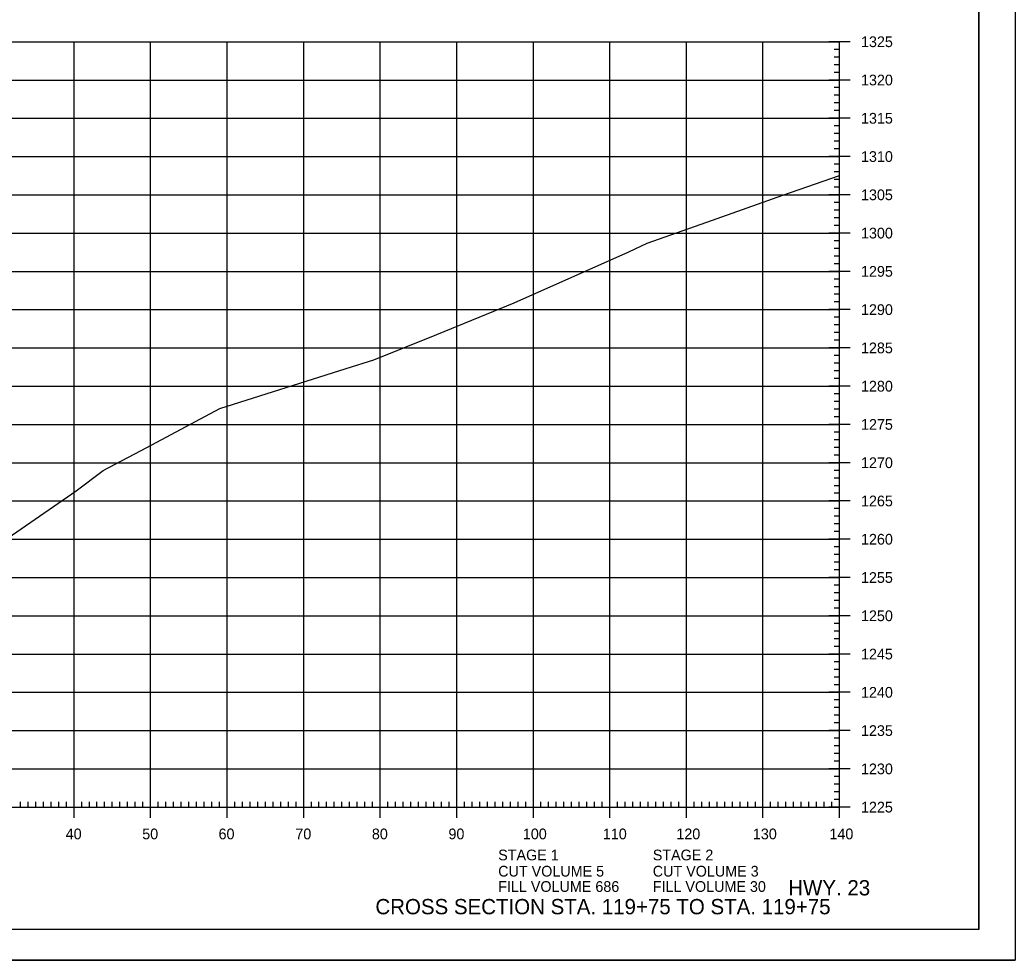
# Model space of a CAD drawing. Extents: x 1406028 to 1412453, y 321733 to 325986.
# Drawn here: x 1406622.8 to 1406752.8, y 325346.1 to 325468.9 of the extents above; entities that cross this region are included whole.
import ezdxf

# ---------------------------------------------------------------- set-up
doc = ezdxf.new("R2010")
doc.units = 0
for name, color, linetype in [('R_Axis', 7, 'Continuous'), ('R_Axis Annot', 7, 'Continuous'), ('R_Border', 7, 'Continuous'), ('R_Draft', 7, 'Continuous'), ('R_Exist Surface', 7, 'Continuous'), ('R_Grid', 7, 'Continuous'), ('R_No Plot', 7, 'Continuous')]:
    doc.layers.add(name, color=color, linetype=linetype)

msp = doc.modelspace()

# ---------------------------------------------------------------- linework, layer by layer
at = {"layer": 'R_Axis'}
for p, q in [((1406731.29, 325466.06), (1406728.49, 325466.06)), ((1406729.89, 325465.06), (1406729.19, 325465.06)), ((1406729.89, 325366.06), (1406729.89, 325466.06)), ((1406729.89, 325464.06), (1406729.19, 325464.06)), ((1406729.89, 325463.06), (1406729.19, 325463.06)), ((1406731.29, 325461.06), (1406728.49, 325461.06)), ((1406729.89, 325462.06), (1406729.19, 325462.06)), ((1406729.89, 325460.06), (1406729.19, 325460.06)), ((1406729.89, 325459.06), (1406729.19, 325459.06)), ((1406729.89, 325458.06), (1406729.19, 325458.06)), ((1406731.29, 325456.06), (1406728.49, 325456.06)), ((1406729.89, 325457.06), (1406729.19, 325457.06)), ((1406729.89, 325455.06), (1406729.19, 325455.06)), ((1406729.89, 325454.06), (1406729.19, 325454.06)), ((1406729.89, 325453.06), (1406729.19, 325453.06)), ((1406729.89, 325452.06), (1406729.19, 325452.06)), ((1406731.29, 325451.06), (1406728.49, 325451.06)), ((1406729.89, 325450.06), (1406729.19, 325450.06)), ((1406729.89, 325449.06), (1406729.19, 325449.06)), ((1406729.89, 325448.06), (1406729.19, 325448.06)), ((1406729.89, 325447.06), (1406729.19, 325447.06)), ((1406731.29, 325446.06), (1406728.49, 325446.06)), ((1406729.89, 325445.06), (1406729.19, 325445.06)), ((1406729.89, 325444.06), (1406729.19, 325444.06)), ((1406729.89, 325443.06), (1406729.19, 325443.06)), ((1406729.89, 325442.06), (1406729.19, 325442.06)), ((1406731.29, 325441.06), (1406728.49, 325441.06)), ((1406729.89, 325440.06), (1406729.19, 325440.06)), ((1406729.89, 325439.06), (1406729.19, 325439.06)), ((1406729.89, 325438.06), (1406729.19, 325438.06)), ((1406729.89, 325437.06), (1406729.19, 325437.06)), ((1406731.29, 325436.06), (1406728.49, 325436.06)), ((1406729.89, 325435.06), (1406729.19, 325435.06)), ((1406729.89, 325434.06), (1406729.19, 325434.06)), ((1406729.89, 325433.06), (1406729.19, 325433.06)), ((1406729.89, 325432.06), (1406729.19, 325432.06)), ((1406731.29, 325431.06), (1406728.49, 325431.06)), ((1406729.89, 325430.06), (1406729.19, 325430.06)), ((1406729.89, 325429.06), (1406729.19, 325429.06)), ((1406729.89, 325428.06), (1406729.19, 325428.06)), ((1406731.29, 325426.06), (1406728.49, 325426.06)), ((1406729.89, 325427.06), (1406729.19, 325427.06)), ((1406729.89, 325425.06), (1406729.19, 325425.06)), ((1406729.89, 325424.06), (1406729.19, 325424.06)), ((1406729.89, 325423.06), (1406729.19, 325423.06)), ((1406729.89, 325422.06), (1406729.19, 325422.06)), ((1406731.29, 325421.06), (1406728.49, 325421.06)), ((1406729.89, 325420.06), (1406729.19, 325420.06)), ((1406729.89, 325419.06), (1406729.19, 325419.06)), ((1406729.89, 325418.06), (1406729.19, 325418.06)), ((1406729.89, 325417.06), (1406729.19, 325417.06)), ((1406731.29, 325416.06), (1406728.49, 325416.06)), ((1406729.89, 325415.06), (1406729.19, 325415.06)), ((1406729.89, 325414.06), (1406729.19, 325414.06)), ((1406729.89, 325413.06), (1406729.19, 325413.06)), ((1406729.89, 325412.06), (1406729.19, 325412.06)), ((1406731.29, 325411.06), (1406728.49, 325411.06)), ((1406729.89, 325410.06), (1406729.19, 325410.06)), ((1406729.89, 325409.06), (1406729.19, 325409.06)), ((1406729.89, 325408.06), (1406729.19, 325408.06)), ((1406729.89, 325407.06), (1406729.19, 325407.06)), ((1406731.29, 325406.06), (1406728.49, 325406.06)), ((1406729.89, 325405.06), (1406729.19, 325405.06)), ((1406729.89, 325404.06), (1406729.19, 325404.06)), ((1406729.89, 325403.06), (1406729.19, 325403.06)), ((1406729.89, 325402.06), (1406729.19, 325402.06)), ((1406731.29, 325401.06), (1406728.49, 325401.06)), ((1406729.89, 325400.06), (1406729.19, 325400.06)), ((1406729.89, 325399.06), (1406729.19, 325399.06)), ((1406729.89, 325398.06), (1406729.19, 325398.06)), ((1406731.29, 325396.06), (1406728.49, 325396.06)), ((1406729.89, 325397.06), (1406729.19, 325397.06)), ((1406729.89, 325395.06), (1406729.19, 325395.06)), ((1406729.89, 325394.06), (1406729.19, 325394.06)), ((1406729.89, 325393.06), (1406729.19, 325393.06)), ((1406731.29, 325391.06), (1406728.49, 325391.06)), ((1406729.89, 325392.06), (1406729.19, 325392.06)), ((1406729.89, 325390.06), (1406729.19, 325390.06)), ((1406729.89, 325389.06), (1406729.19, 325389.06)), ((1406729.89, 325388.06), (1406729.19, 325388.06)), ((1406729.89, 325387.06), (1406729.19, 325387.06)), ((1406731.29, 325386.06), (1406728.49, 325386.06)), ((1406729.89, 325385.06), (1406729.19, 325385.06)), ((1406729.89, 325384.06), (1406729.19, 325384.06)), ((1406729.89, 325383.06), (1406729.19, 325383.06)), ((1406729.89, 325382.06), (1406729.19, 325382.06)), ((1406731.29, 325381.06), (1406728.49, 325381.06)), ((1406729.89, 325380.06), (1406729.19, 325380.06)), ((1406729.89, 325379.06), (1406729.19, 325379.06)), ((1406729.89, 325378.06), (1406729.19, 325378.06)), ((1406729.89, 325377.06), (1406729.19, 325377.06)), ((1406731.29, 325376.06), (1406728.49, 325376.06)), ((1406729.89, 325375.06), (1406729.19, 325375.06)), ((1406729.89, 325374.06), (1406729.19, 325374.06)), ((1406729.89, 325373.06), (1406729.19, 325373.06)), ((1406729.89, 325372.06), (1406729.19, 325372.06)), ((1406731.29, 325371.06), (1406728.49, 325371.06)), ((1406729.89, 325370.06), (1406729.19, 325370.06)), ((1406729.89, 325369.06), (1406729.19, 325369.06)), ((1406629.89, 325364.66), (1406629.89, 325367.46)), ((1406639.89, 325364.66), (1406639.89, 325367.46)), ((1406649.89, 325364.66), (1406649.89, 325367.46)), ((1406659.89, 325364.66), (1406659.89, 325367.46)), ((1406669.89, 325364.66), (1406669.89, 325367.46)), ((1406679.89, 325364.66), (1406679.89, 325367.46)), ((1406689.89, 325364.66), (1406689.89, 325367.46)), ((1406699.89, 325364.66), (1406699.89, 325367.46)), ((1406709.89, 325364.66), (1406709.89, 325367.46)), ((1406719.89, 325364.66), (1406719.89, 325367.46)), ((1406729.89, 325368.06), (1406729.19, 325368.06)), ((1406729.89, 325364.66), (1406729.89, 325367.46)), ((1406622.89, 325366.06), (1406622.89, 325366.76)), ((1406623.89, 325366.06), (1406623.89, 325366.76)), ((1406624.89, 325366.06), (1406624.89, 325366.76)), ((1406625.89, 325366.06), (1406625.89, 325366.76)), ((1406626.89, 325366.06), (1406626.89, 325366.76)), ((1406627.89, 325366.06), (1406627.89, 325366.76)), ((1406628.89, 325366.06), (1406628.89, 325366.76)), ((1406630.89, 325366.06), (1406630.89, 325366.76)), ((1406631.89, 325366.06), (1406631.89, 325366.76)), ((1406632.89, 325366.06), (1406632.89, 325366.76)), ((1406633.89, 325366.06), (1406633.89, 325366.76)), ((1406634.89, 325366.06), (1406634.89, 325366.76)), ((1406635.89, 325366.06), (1406635.89, 325366.76)), ((1406636.89, 325366.06), (1406636.89, 325366.76)), ((1406637.89, 325366.06), (1406637.89, 325366.76)), ((1406638.89, 325366.06), (1406638.89, 325366.76)), ((1406640.89, 325366.06), (1406640.89, 325366.76)), ((1406641.89, 325366.06), (1406641.89, 325366.76)), ((1406642.89, 325366.06), (1406642.89, 325366.76)), ((1406643.89, 325366.06), (1406643.89, 325366.76)), ((1406644.89, 325366.06), (1406644.89, 325366.76)), ((1406645.89, 325366.06), (1406645.89, 325366.76)), ((1406646.89, 325366.06), (1406646.89, 325366.76)), ((1406647.89, 325366.06), (1406647.89, 325366.76)), ((1406648.89, 325366.06), (1406648.89, 325366.76)), ((1406650.89, 325366.06), (1406650.89, 325366.76)), ((1406651.89, 325366.06), (1406651.89, 325366.76)), ((1406652.89, 325366.06), (1406652.89, 325366.76)), ((1406653.89, 325366.06), (1406653.89, 325366.76)), ((1406654.89, 325366.06), (1406654.89, 325366.76)), ((1406655.89, 325366.06), (1406655.89, 325366.76)), ((1406656.89, 325366.06), (1406656.89, 325366.76)), ((1406657.89, 325366.06), (1406657.89, 325366.76)), ((1406658.89, 325366.06), (1406658.89, 325366.76)), ((1406660.89, 325366.06), (1406660.89, 325366.76)), ((1406661.89, 325366.06), (1406661.89, 325366.76)), ((1406662.89, 325366.06), (1406662.89, 325366.76)), ((1406663.89, 325366.06), (1406663.89, 325366.76)), ((1406664.89, 325366.06), (1406664.89, 325366.76)), ((1406665.89, 325366.06), (1406665.89, 325366.76)), ((1406666.89, 325366.06), (1406666.89, 325366.76)), ((1406667.89, 325366.06), (1406667.89, 325366.76)), ((1406668.89, 325366.06), (1406668.89, 325366.76)), ((1406670.89, 325366.06), (1406670.89, 325366.76)), ((1406671.89, 325366.06), (1406671.89, 325366.76)), ((1406672.89, 325366.06), (1406672.89, 325366.76)), ((1406673.89, 325366.06), (1406673.89, 325366.76)), ((1406674.89, 325366.06), (1406674.89, 325366.76)), ((1406675.89, 325366.06), (1406675.89, 325366.76)), ((1406676.89, 325366.06), (1406676.89, 325366.76)), ((1406677.89, 325366.06), (1406677.89, 325366.76)), ((1406678.89, 325366.06), (1406678.89, 325366.76)), ((1406680.89, 325366.06), (1406680.89, 325366.76)), ((1406681.89, 325366.06), (1406681.89, 325366.76)), ((1406682.89, 325366.06), (1406682.89, 325366.76)), ((1406683.89, 325366.06), (1406683.89, 325366.76)), ((1406684.89, 325366.06), (1406684.89, 325366.76)), ((1406685.89, 325366.06), (1406685.89, 325366.76)), ((1406686.89, 325366.06), (1406686.89, 325366.76)), ((1406687.89, 325366.06), (1406687.89, 325366.76)), ((1406688.89, 325366.06), (1406688.89, 325366.76)), ((1406690.89, 325366.06), (1406690.89, 325366.76)), ((1406691.89, 325366.06), (1406691.89, 325366.76)), ((1406692.89, 325366.06), (1406692.89, 325366.76)), ((1406693.89, 325366.06), (1406693.89, 325366.76)), ((1406694.89, 325366.06), (1406694.89, 325366.76)), ((1406695.89, 325366.06), (1406695.89, 325366.76)), ((1406696.89, 325366.06), (1406696.89, 325366.76)), ((1406697.89, 325366.06), (1406697.89, 325366.76)), ((1406698.89, 325366.06), (1406698.89, 325366.76)), ((1406700.89, 325366.06), (1406700.89, 325366.76)), ((1406701.89, 325366.06), (1406701.89, 325366.76)), ((1406702.89, 325366.06), (1406702.89, 325366.76)), ((1406703.89, 325366.06), (1406703.89, 325366.76)), ((1406704.89, 325366.06), (1406704.89, 325366.76)), ((1406705.89, 325366.06), (1406705.89, 325366.76)), ((1406706.89, 325366.06), (1406706.89, 325366.76)), ((1406707.89, 325366.06), (1406707.89, 325366.76)), ((1406708.89, 325366.06), (1406708.89, 325366.76)), ((1406710.89, 325366.06), (1406710.89, 325366.76)), ((1406711.89, 325366.06), (1406711.89, 325366.76)), ((1406712.89, 325366.06), (1406712.89, 325366.76)), ((1406713.89, 325366.06), (1406713.89, 325366.76)), ((1406714.89, 325366.06), (1406714.89, 325366.76)), ((1406715.89, 325366.06), (1406715.89, 325366.76)), ((1406716.89, 325366.06), (1406716.89, 325366.76)), ((1406717.89, 325366.06), (1406717.89, 325366.76)), ((1406718.89, 325366.06), (1406718.89, 325366.76)), ((1406720.89, 325366.06), (1406720.89, 325366.76)), ((1406721.89, 325366.06), (1406721.89, 325366.76)), ((1406722.89, 325366.06), (1406722.89, 325366.76)), ((1406723.89, 325366.06), (1406723.89, 325366.76)), ((1406724.89, 325366.06), (1406724.89, 325366.76)), ((1406725.89, 325366.06), (1406725.89, 325366.76)), ((1406726.89, 325366.06), (1406726.89, 325366.76)), ((1406727.89, 325366.06), (1406727.89, 325366.76)), ((1406728.89, 325366.06), (1406728.89, 325366.76)), ((1406729.89, 325367.06), (1406729.19, 325367.06)), ((1406449.89, 325366.06), (1406729.89, 325366.06)), ((1406731.29, 325366.06), (1406728.49, 325366.06))]:
    msp.add_line(p, q, dxfattribs=at)
at = {"layer": 'R_Border'}
for q in [(1406748.07, 325555.52), (1406431.89, 325350.06)]:
    msp.add_line((1406748.07, 325350.06), q, dxfattribs=at)
at = {"layer": 'R_Exist Surface'}
msp.add_lwpolyline([(1406619.99, 325400.36), (1406630.15, 325407.39), (1406633.7, 325410.06), (1406639.39, 325413.04), (1406648.92, 325418.16), (1406665.42, 325423.38), (1406669.05, 325424.51), (1406677.28, 325427.82), (1406687.4, 325431.96), (1406702.37, 325438.6), (1406704.75, 325439.73), (1406712.55, 325442.48), (1406722.47, 325446.02), (1406729.89, 325448.6)], dxfattribs=at)
at = {"layer": 'R_Grid'}
for p, q in [((1406449.89, 325466.06), (1406729.89, 325466.06)), ((1406629.89, 325366.06), (1406629.89, 325466.06)), ((1406639.89, 325366.06), (1406639.89, 325466.06)), ((1406649.89, 325366.06), (1406649.89, 325466.06)), ((1406659.89, 325366.06), (1406659.89, 325466.06)), ((1406669.89, 325366.06), (1406669.89, 325466.06)), ((1406679.89, 325366.06), (1406679.89, 325466.06)), ((1406689.89, 325366.06), (1406689.89, 325466.06)), ((1406699.89, 325366.06), (1406699.89, 325466.06)), ((1406709.89, 325366.06), (1406709.89, 325466.06)), ((1406719.89, 325366.06), (1406719.89, 325466.06)), ((1406729.89, 325366.06), (1406729.89, 325466.06)), ((1406449.89, 325461.06), (1406729.89, 325461.06)), ((1406449.89, 325456.06), (1406729.89, 325456.06)), ((1406449.89, 325451.06), (1406729.89, 325451.06)), ((1406449.89, 325446.06), (1406729.89, 325446.06)), ((1406449.89, 325441.06), (1406729.89, 325441.06)), ((1406449.89, 325436.06), (1406729.89, 325436.06)), ((1406449.89, 325431.06), (1406729.89, 325431.06)), ((1406449.89, 325426.06), (1406729.89, 325426.06)), ((1406449.89, 325421.06), (1406729.89, 325421.06)), ((1406449.89, 325416.06), (1406729.89, 325416.06)), ((1406449.89, 325411.06), (1406729.89, 325411.06)), ((1406449.89, 325406.06), (1406729.89, 325406.06)), ((1406449.89, 325401.06), (1406729.89, 325401.06)), ((1406449.89, 325396.06), (1406729.89, 325396.06)), ((1406449.89, 325391.06), (1406729.89, 325391.06)), ((1406449.89, 325386.06), (1406729.89, 325386.06)), ((1406449.89, 325381.06), (1406729.89, 325381.06)), ((1406449.89, 325376.06), (1406729.89, 325376.06)), ((1406449.89, 325371.06), (1406729.89, 325371.06)), ((1406449.89, 325366.06), (1406729.89, 325366.06))]:
    msp.add_line(p, q, dxfattribs=at)
at = {"layer": 'R_No Plot'}
msp.add_line((1406419.49, 325346.08), (1406752.82, 325346.08), dxfattribs=at)
for points in [[(1406419.48, 325559.41), (1406752.82, 325559.41), (1406752.82, 325346.08), (1406419.48, 325346.08)], [(1406665.81, 325555.52), (1406685.43, 325555.52), (1406685.43, 325545.64), (1406701.54, 325545.64), (1406724.74, 325545.64), (1406724.74, 325521.31), (1406748.07, 325521.31), (1406748.07, 325350.06), (1406431.89, 325350.06), (1406431.89, 325555.52)]]:
    msp.add_lwpolyline(points, close=True, dxfattribs=at)

# ---------------------------------------------------------------- texts
at = {"layer": 'R_Axis Annot'}
for s, p in [('1325', (1406732.69, 325465.36)), ('1320', (1406732.69, 325460.36)), ('1315', (1406732.69, 325455.36)), ('1310', (1406732.69, 325450.36)), ('1305', (1406732.69, 325445.36)), ('1300', (1406732.69, 325440.36)), ('1295', (1406732.69, 325435.36)), ('1290', (1406732.69, 325430.36)), ('1285', (1406732.69, 325425.36)), ('1280', (1406732.69, 325420.36)), ('1275', (1406732.69, 325415.36)), ('1270', (1406732.69, 325410.36)), ('1265', (1406732.69, 325405.36)), ('1260', (1406732.69, 325400.36)), ('1255', (1406732.69, 325395.36)), ('1250', (1406732.69, 325390.36)), ('1245', (1406732.69, 325385.36)), ('1240', (1406732.69, 325380.36)), ('1235', (1406732.69, 325375.36)), ('1230', (1406732.69, 325370.36)), ('1225', (1406732.69, 325365.36)), ('40', (1406628.8, 325361.86)), ('50', (1406638.8, 325361.86)), ('60', (1406648.77, 325361.86)), ('70', (1406658.8, 325361.86)), ('80', (1406668.8, 325361.86)), ('90', (1406678.8, 325361.86)), ('100', (1406688.52, 325361.86)), ('110', (1406698.97, 325361.86)), ('120', (1406708.57, 325361.86)), ('130', (1406718.57, 325361.86)), ('140', (1406728.57, 325361.86)), ('STAGE 1', (1406685.3, 325359.11)), ('STAGE 2', (1406705.49, 325359.11)), ('CUT VOLUME 5', (1406685.3, 325356.99)), ('CUT VOLUME 3', (1406705.49, 325356.99)), ('FILL VOLUME 686', (1406685.3, 325354.99)), ('FILL VOLUME 30', (1406705.49, 325354.99))]:
    msp.add_text(s, height=1.4, dxfattribs=at).set_placement(p)
at = {"layer": 'R_Draft'}
for s, p in [('HWY. 23', (1406723.19, 325354.53)), ('CROSS SECTION STA. 119+75 TO STA. 119+75', (1406669.26, 325352.06))]:
    msp.add_text(s, height=2, dxfattribs=at).set_placement(p)
at = {"layer": 'R_No Plot'}
for p in [(1406722.42, 325445.97), (1406687.36, 325431.91), (1406669.01, 325424.46), (1406648.87, 325418.11), (1406633.66, 325410.01)]:
    msp.add_text('+', height=0.1, dxfattribs=at).set_placement(p)

doc.saveas('drawing.dxf')
